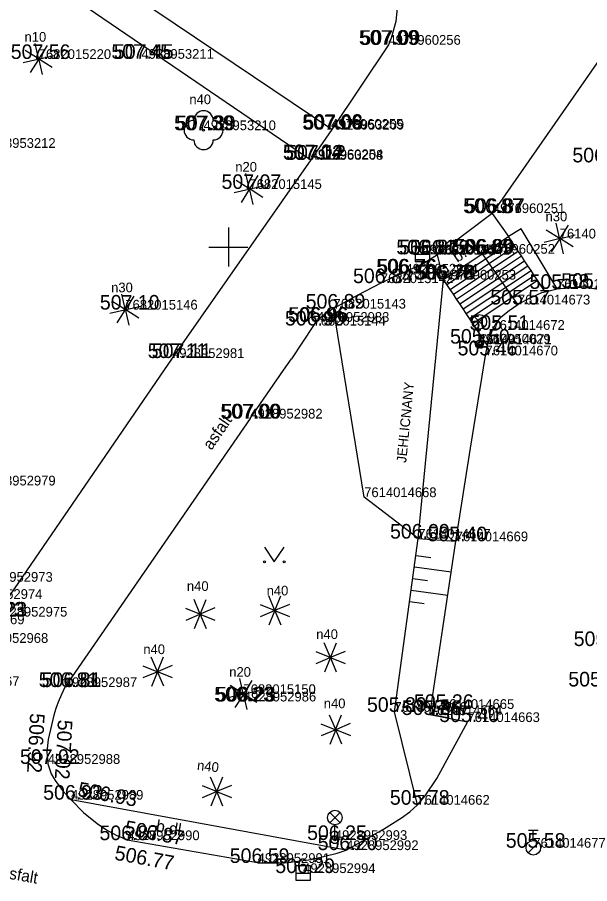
# Model space of a CAD drawing. Extents: x -669251 to -668549, y -1128351 to -1127698.
# Drawn here: x -668710.85 to -668681.44, y -1128082.72 to -1128038.19 of the extents above; entities that cross this region are included whole.
import ezdxf

# ---------------------------------------------------------------- set-up
doc = ezdxf.new("R2010")
doc.units = 0
for name, color, linetype in [('Vrstva 1', 7, 'Continuous'), ('Vrstva 10', 7, 'Continuous'), ('Vrstva 11', 7, 'Continuous'), ('Vrstva 14', 7, 'Continuous'), ('Vrstva 15', 7, 'Continuous'), ('Vrstva 2', 7, 'Continuous'), ('Vrstva 21', 7, 'Continuous'), ('Vrstva 22', 7, 'Continuous'), ('Vrstva 27', 7, 'Continuous'), ('Vrstva 28', 7, 'Continuous'), ('Vrstva 3', 7, 'Continuous'), ('Vrstva 33', 7, 'Continuous'), ('Vrstva 36', 7, 'Continuous'), ('Vrstva 40', 7, 'Continuous'), ('Vrstva 47', 7, 'Continuous'), ('Vrstva 61', 7, 'Continuous'), ('Vrstva 9', 7, 'Continuous')]:
    doc.layers.add(name, color=color, linetype=linetype)

msp = doc.modelspace()

# ---------------------------------------------------------------- linework, layer by layer
at = {"layer": 'Vrstva 1'}
for p, q in [((-668691.78, -1128039.6), (-668691.78, -1128039.6)), ((-668709.75, -1128040.33), (-668709.75, -1128040.33)), ((-668704.47, -1128040.32), (-668704.47, -1128040.32)), ((-668701.28, -1128043.99), (-668701.28, -1128043.99)), ((-668694.73, -1128043.92), (-668694.73, -1128043.92)), ((-668694.69, -1128043.96), (-668694.69, -1128043.96)), ((-668695.77, -1128045.48), (-668695.77, -1128045.48)), ((-668695.76, -1128045.51), (-668695.76, -1128045.51)), ((-668698.92, -1128047.01), (-668698.92, -1128047.01)), ((-668686.41, -1128048.25), (-668686.41, -1128048.25)), ((-668682.975, -1128049.557), (-668682.975, -1128049.557)), ((-668690.03, -1128050.37), (-668690.03, -1128050.37)), ((-668689.25, -1128050.39), (-668689.25, -1128050.39)), ((-668686.94, -1128050.34), (-668686.94, -1128050.34)), ((-668690.9, -1128051.36), (-668690.9, -1128051.36)), ((-668688.94, -1128051.67), (-668688.94, -1128051.67)), ((-668692.17, -1128051.85), (-668692.17, -1128051.85)), ((-668681.47, -1128052.09), (-668681.47, -1128052.09)), ((-668683.111, -1128052.146), (-668683.111, -1128052.146)), ((-668685.126, -1128052.949), (-668685.126, -1128052.949)), ((-668705.3, -1128053.21), (-668705.3, -1128053.21)), ((-668694.6, -1128053.16), (-668694.6, -1128053.16)), ((-668695.45, -1128053.84), (-668695.45, -1128053.84)), ((-668695.63, -1128054.03), (-668695.63, -1128054.03)), ((-668686.434, -1128054.252), (-668686.434, -1128054.252)), ((-668687.16, -1128054.96), (-668687.16, -1128054.96)), ((-668687.107, -1128054.988), (-668687.107, -1128054.988)), ((-668686.786, -1128055.565), (-668686.786, -1128055.565)), ((-668702.9, -1128055.7), (-668702.9, -1128055.7)), ((-668698.88, -1128058.81), (-668698.88, -1128058.81)), ((-668693.024, -1128062.851), (-668693.024, -1128062.851)), ((-668690.242, -1128064.98), (-668690.242, -1128064.98)), ((-668688.319, -1128065.12), (-668688.319, -1128065.12)), ((-668708.41, -1128072.61), (-668708.41, -1128072.61)), ((-668699.23, -1128072.97), (-668699.23, -1128072.97)), ((-668699.21, -1128073.35), (-668699.21, -1128073.35)), ((-668691.464, -1128073.885), (-668691.464, -1128073.885)), ((-668689.031, -1128073.735), (-668689.031, -1128073.735)), ((-668689.653, -1128074.047), (-668689.653, -1128074.047)), ((-668687.715, -1128074.409), (-668687.715, -1128074.409)), ((-668709.28, -1128076.56), (-668709.28, -1128076.56)), ((-668708.09, -1128078.4), (-668708.09, -1128078.4)), ((-668690.29, -1128078.66), (-668690.29, -1128078.66)), ((-668705.2, -1128080.48), (-668705.2, -1128080.48)), ((-668694.53, -1128080.47), (-668694.53, -1128080.47)), ((-668693.95, -1128080.99), (-668693.95, -1128080.99)), ((-668684.332, -1128080.87), (-668684.332, -1128080.87)), ((-668698.5, -1128081.65), (-668698.5, -1128081.65)), ((-668696.16, -1128082.17), (-668696.16, -1128082.17))]:
    msp.add_line(p, q, dxfattribs=at)
at = {"layer": 'Vrstva 10'}
for p, q in [((-668668.403, -1128022.291), (-668686.448, -1128048.279)), ((-668714.93, -1128032.46), (-668695.76, -1128045.51)), ((-668694.69, -1128043.96), (-668707.009, -1128035.655)), ((-668691.78, -1128039.6), (-668694.69, -1128043.96)), ((-668694.69, -1128043.96), (-668695.76, -1128045.51)), ((-668695.76, -1128045.51), (-668702.9, -1128055.7)), ((-668686.448, -1128048.279), (-668685.609, -1128049.455)), ((-668684.959, -1128049.065), (-668685.609, -1128049.455)), ((-668683.111, -1128052.146), (-668684.959, -1128049.065)), ((-668688.94, -1128051.67), (-668689.25, -1128050.39)), ((-668683.719, -1128052.297), (-668684.114, -1128051.703)), ((-668686.684, -1128055.063), (-668687.445, -1128053.918)), ((-668702.9, -1128055.7), (-668712, -1128068.99)), ((-668698.88, -1128058.81), (-668708.41, -1128072.61)), ((-668687.715, -1128074.409), (-668689.653, -1128074.047)), ((-668693.95, -1128080.99), (-668708.09, -1128078.4)), ((-668698.5, -1128081.65), (-668705.2, -1128080.48))]:
    msp.add_line(p, q, dxfattribs=at)
for points in [[(-668693.93, -1128033.26), (-668693.19, -1128033.731), (-668692.548, -1128034.328), (-668692.024, -1128035.031), (-668691.637, -1128035.818), (-668691.399, -1128036.662), (-668691.318, -1128037.535), (-668691.397, -1128038.409), (-668691.632, -1128039.253), (-668691.78, -1128039.6)], [(-668686.448, -1128048.279), (-668687.83, -1128049.32), (-668689.25, -1128050.39), (-668689.937, -1128050.824), (-668691.051, -1128051.341), (-668692.17, -1128051.85), (-668693.39, -1128052.493), (-668694.6, -1128053.16), (-668695.169, -1128053.538), (-668695.42, -1128053.767), (-668695.63, -1128054.03), (-668696.194, -1128054.882), (-668696.758, -1128055.735)], [(-668683.719, -1128052.297), (-668683.111, -1128052.146), (-668682.289, -1128052.058), (-668681.47, -1128052.09), (-668678.587, -1128052.505), (-668675.704, -1128052.919)], [(-668686.684, -1128055.063), (-668686.651, -1128054.902), (-668686.434, -1128054.252), (-668686.204, -1128053.85), (-668685.979, -1128053.59), (-668685.577, -1128053.251), (-668685.126, -1128052.949), (-668684.638, -1128052.668), (-668683.894, -1128052.341), (-668683.719, -1128052.297)], [(-668689.653, -1128074.047), (-668688.986, -1128069.583), (-668688.319, -1128065.12), (-668687.568, -1128060.34), (-668686.786, -1128055.565), (-668686.684, -1128055.063)], [(-668698.88, -1128058.81), (-668697.165, -1128056.325), (-668696.758, -1128055.735)], [(-668708.41, -1128072.61), (-668708.582, -1128072.998), (-668708.753, -1128073.386), (-668708.871, -1128073.717), (-668708.967, -1128074.056), (-668709.274, -1128075.307), (-668709.334, -1128075.941), (-668709.28, -1128076.56), (-668709.107, -1128077.067), (-668708.905, -1128077.422), (-668708.522, -1128077.924), (-668708.09, -1128078.4), (-668707.444, -1128079.052), (-668706.745, -1128079.624), (-668706.271, -1128079.945), (-668705.774, -1128080.218), (-668705.487, -1128080.349), (-668705.2, -1128080.48)], [(-668693.95, -1128080.99), (-668692.032, -1128079.911), (-668691.106, -1128079.34), (-668690.68, -1128079.017), (-668690.29, -1128078.66), (-668689.891, -1128078.204), (-668689.285, -1128077.316), (-668687.715, -1128074.409)], [(-668698.5, -1128081.65), (-668697.121, -1128081.64), (-668695.753, -1128081.47), (-668694.413, -1128081.143), (-668693.95, -1128080.99)]]:
    msp.add_lwpolyline(points, dxfattribs=at)
at = {"layer": 'Vrstva 11'}
for p, q in [((-668688.94, -1128051.67), (-668685.609, -1128049.455)), ((-668688.774, -1128051.92), (-668685.443, -1128049.705)), ((-668685.443, -1128049.705), (-668685.609, -1128049.455)), ((-668685.277, -1128049.955), (-668685.443, -1128049.705)), ((-668688.608, -1128052.17), (-668685.277, -1128049.955)), ((-668688.442, -1128052.42), (-668685.111, -1128050.205)), ((-668685.111, -1128050.205), (-668685.277, -1128049.955)), ((-668684.945, -1128050.455), (-668685.111, -1128050.205)), ((-668688.276, -1128052.67), (-668684.945, -1128050.455)), ((-668688.11, -1128052.92), (-668684.779, -1128050.705)), ((-668684.779, -1128050.705), (-668684.945, -1128050.455)), ((-668684.613, -1128050.954), (-668684.779, -1128050.705)), ((-668687.944, -1128053.169), (-668684.613, -1128050.954)), ((-668687.778, -1128053.419), (-668684.447, -1128051.204)), ((-668684.447, -1128051.204), (-668684.613, -1128050.954)), ((-668684.281, -1128051.453), (-668684.447, -1128051.204)), ((-668688.774, -1128051.92), (-668688.94, -1128051.67)), ((-668687.612, -1128053.668), (-668684.281, -1128051.453)), ((-668684.114, -1128051.703), (-668684.281, -1128051.453)), ((-668688.608, -1128052.17), (-668688.774, -1128051.92)), ((-668687.445, -1128053.918), (-668684.114, -1128051.703)), ((-668688.442, -1128052.42), (-668688.608, -1128052.17)), ((-668688.276, -1128052.67), (-668688.442, -1128052.42)), ((-668688.11, -1128052.92), (-668688.276, -1128052.67)), ((-668687.944, -1128053.169), (-668688.11, -1128052.92)), ((-668687.778, -1128053.419), (-668687.944, -1128053.169)), ((-668687.612, -1128053.668), (-668687.778, -1128053.419)), ((-668687.445, -1128053.918), (-668687.612, -1128053.668))]:
    msp.add_line(p, q, dxfattribs=at)
at = {"layer": 'Vrstva 14'}
for p, q in [((-668690.242, -1128064.98), (-668688.94, -1128051.67)), ((-668691.464, -1128073.885), (-668690.242, -1128064.98)), ((-668690.29, -1128078.66), (-668691.464, -1128073.885))]:
    msp.add_line(p, q, dxfattribs=at)
at = {"layer": 'Vrstva 15'}
for p, q in [((-668690.36, -1128065.844), (-668689.603, -1128065.947)), ((-668690.442, -1128066.438), (-668688.555, -1128066.697)), ((-668690.524, -1128067.032), (-668689.771, -1128067.135)), ((-668690.605, -1128067.627), (-668688.732, -1128067.884)), ((-668690.687, -1128068.221), (-668689.94, -1128068.323))]:
    msp.add_line(p, q, dxfattribs=at)
at = {"layer": 'Vrstva 21'}
for p, q in [((-668693.024, -1128062.851), (-668694.6, -1128053.16)), ((-668690.242, -1128064.98), (-668693.024, -1128062.851)), ((-668690.242, -1128064.98), (-668688.319, -1128065.12))]:
    msp.add_line(p, q, dxfattribs=at)
at = {"layer": 'Vrstva 22'}
for p, q in [((-668709.758, -1128040.29), (-668709.93, -1128039.536)), ((-668709.316, -1128039.64), (-668709.73, -1128040.296)), ((-668709.784, -1128040.31), (-668710.44, -1128039.896)), ((-668710.544, -1128040.51), (-668709.79, -1128040.338)), ((-668709.77, -1128040.364), (-668710.184, -1128041.02)), ((-668709.742, -1128040.37), (-668709.57, -1128041.124)), ((-668709.06, -1128040.764), (-668709.716, -1128040.35)), ((-668709.71, -1128040.322), (-668708.956, -1128040.15)), ((-668698.928, -1128046.97), (-668699.1, -1128046.216)), ((-668698.486, -1128046.32), (-668698.9, -1128046.976)), ((-668698.954, -1128046.99), (-668699.61, -1128046.576)), ((-668699.714, -1128047.19), (-668698.96, -1128047.018)), ((-668698.94, -1128047.044), (-668699.354, -1128047.7)), ((-668698.912, -1128047.05), (-668698.74, -1128047.804)), ((-668698.23, -1128047.444), (-668698.886, -1128047.03)), ((-668698.88, -1128047.002), (-668698.126, -1128046.83)), ((-668682.983, -1128049.517), (-668683.155, -1128048.763)), ((-668682.541, -1128048.867), (-668682.955, -1128049.523)), ((-668683.009, -1128049.537), (-668683.665, -1128049.123)), ((-668682.935, -1128049.549), (-668682.181, -1128049.377)), ((-668683.769, -1128049.737), (-668683.015, -1128049.565)), ((-668682.995, -1128049.591), (-668683.409, -1128050.247)), ((-668682.967, -1128049.597), (-668682.795, -1128050.351)), ((-668682.285, -1128049.991), (-668682.941, -1128049.577)), ((-668705.308, -1128053.17), (-668705.48, -1128052.416)), ((-668704.866, -1128052.52), (-668705.28, -1128053.176)), ((-668705.334, -1128053.19), (-668705.99, -1128052.776)), ((-668706.094, -1128053.39), (-668705.34, -1128053.218)), ((-668705.32, -1128053.244), (-668705.734, -1128053.9)), ((-668705.292, -1128053.25), (-668705.12, -1128054.004)), ((-668704.61, -1128053.644), (-668705.266, -1128053.23)), ((-668705.26, -1128053.202), (-668704.506, -1128053.03)), ((-668701.466, -1128068.827), (-668701.768, -1128068.113)), ((-668701.433, -1128068.826), (-668701.144, -1128068.108)), ((-668697.63, -1128068.645), (-668697.932, -1128067.931)), ((-668697.597, -1128068.644), (-668697.308, -1128067.926)), ((-668702.204, -1128068.558), (-668701.486, -1128068.847)), ((-668700.699, -1128068.544), (-668701.413, -1128068.846)), ((-668698.368, -1128068.376), (-668697.65, -1128068.665)), ((-668696.863, -1128068.362), (-668697.577, -1128068.664)), ((-668701.485, -1128068.88), (-668702.199, -1128069.182)), ((-668701.465, -1128068.9), (-668701.754, -1128069.618)), ((-668701.13, -1128069.613), (-668701.432, -1128068.899)), ((-668701.412, -1128068.879), (-668700.694, -1128069.168)), ((-668697.649, -1128068.698), (-668698.363, -1128069)), ((-668697.629, -1128068.718), (-668697.918, -1128069.436)), ((-668697.294, -1128069.431), (-668697.596, -1128068.717)), ((-668697.576, -1128068.697), (-668696.858, -1128068.986)), ((-668694.777, -1128071.059), (-668695.079, -1128070.345)), ((-668694.744, -1128071.058), (-668694.455, -1128070.34)), ((-668695.515, -1128070.79), (-668694.797, -1128071.079)), ((-668694.01, -1128070.776), (-668694.724, -1128071.078)), ((-668703.664, -1128071.785), (-668703.966, -1128071.071)), ((-668703.631, -1128071.784), (-668703.342, -1128071.066)), ((-668694.796, -1128071.112), (-668695.51, -1128071.414)), ((-668694.776, -1128071.132), (-668695.065, -1128071.85)), ((-668694.441, -1128071.845), (-668694.743, -1128071.131)), ((-668694.723, -1128071.111), (-668694.005, -1128071.4)), ((-668704.402, -1128071.516), (-668703.684, -1128071.805)), ((-668702.897, -1128071.502), (-668703.611, -1128071.804)), ((-668703.683, -1128071.838), (-668704.397, -1128072.14)), ((-668703.663, -1128071.858), (-668703.952, -1128072.576)), ((-668703.328, -1128072.571), (-668703.63, -1128071.857)), ((-668703.61, -1128071.837), (-668702.892, -1128072.126)), ((-668699.264, -1128072.95), (-668699.92, -1128072.536)), ((-668699.238, -1128072.93), (-668699.41, -1128072.176)), ((-668698.796, -1128072.28), (-668699.21, -1128072.936)), ((-668700.024, -1128073.15), (-668699.27, -1128072.978)), ((-668699.25, -1128073.004), (-668699.664, -1128073.66)), ((-668699.222, -1128073.01), (-668699.05, -1128073.764)), ((-668698.54, -1128073.404), (-668699.196, -1128072.99)), ((-668699.19, -1128072.962), (-668698.436, -1128072.79)), ((-668694.507, -1128074.766), (-668694.809, -1128074.052)), ((-668694.474, -1128074.765), (-668694.185, -1128074.047)), ((-668695.245, -1128074.497), (-668694.527, -1128074.786)), ((-668694.526, -1128074.819), (-668695.24, -1128075.121)), ((-668693.74, -1128074.483), (-668694.454, -1128074.785)), ((-668694.453, -1128074.818), (-668693.735, -1128075.107)), ((-668694.506, -1128074.839), (-668694.795, -1128075.557)), ((-668694.171, -1128075.552), (-668694.473, -1128074.838)), ((-668700.619, -1128077.948), (-668700.921, -1128077.234)), ((-668700.586, -1128077.947), (-668700.297, -1128077.229)), ((-668701.357, -1128077.679), (-668700.639, -1128077.968)), ((-668699.852, -1128077.665), (-668700.566, -1128077.967)), ((-668700.638, -1128078.001), (-668701.352, -1128078.303)), ((-668700.618, -1128078.021), (-668700.907, -1128078.739)), ((-668700.283, -1128078.734), (-668700.585, -1128078.02)), ((-668700.565, -1128078), (-668699.847, -1128078.289))]:
    msp.add_line(p, q, dxfattribs=at)
for centre, radius in [((-668709.75, -1128040.33), 0.04), ((-668701.28, -1128043.99), 0.05), ((-668698.92, -1128047.01), 0.04), ((-668682.975, -1128049.557), 0.04), ((-668705.3, -1128053.21), 0.04), ((-668701.449, -1128068.863), 0.04), ((-668697.613, -1128068.681), 0.04), ((-668694.76, -1128071.095), 0.04), ((-668703.647, -1128071.821), 0.04), ((-668699.23, -1128072.97), 0.04), ((-668694.49, -1128074.802), 0.04), ((-668700.602, -1128077.984), 0.04)]:
    msp.add_circle(centre, radius, dxfattribs=at)
for centre, start, end in [((-668701.28, -1128043.49), 0, 180), ((-668701.78, -1128043.99), 90, 270), ((-668700.78, -1128043.99), 270, 90), ((-668701.28, -1128044.49), 180, 0)]:
    msp.add_arc(centre, 0.5, start, end, dxfattribs=at)
at = {"layer": 'Vrstva 27'}
for p, q in [((-668690.405, -1128050.37), (-668689.655, -1128050.37)), ((-668689.4, -1128073.666), (-668688.662, -1128073.804)), ((-668696.535, -1128082.17), (-668695.785, -1128082.17))]:
    msp.add_line(p, q, dxfattribs=at)
for points in [[(-668690.405, -1128050.744), (-668689.655, -1128050.744), (-668689.655, -1128049.994), (-668690.405, -1128049.994)], [(-668689.468, -1128074.034), (-668688.731, -1128074.171), (-668688.593, -1128073.434), (-668689.331, -1128073.297)], [(-668696.535, -1128082.544), (-668695.785, -1128082.544), (-668695.785, -1128081.794), (-668696.535, -1128081.794)]]:
    msp.add_lwpolyline(points, close=True, dxfattribs=at)
at = {"layer": 'Vrstva 28'}
for p, q in [((-668684.582, -1128079.97), (-668684.082, -1128079.97)), ((-668684.332, -1128080.495), (-668684.332, -1128079.97)), ((-668684.597, -1128081.135), (-668684.067, -1128080.605))]:
    msp.add_line(p, q, dxfattribs=at)
msp.add_circle((-668684.332, -1128080.87), 0.375, dxfattribs=at)
at = {"layer": 'Vrstva 33'}
for p, q in [((-668687.372, -1128053.573), (-668686.842, -1128054.103)), ((-668687.372, -1128054.103), (-668686.842, -1128053.573)), ((-668687.107, -1128054.988), (-668687.107, -1128054.213)), ((-668694.795, -1128079.055), (-668694.265, -1128079.585)), ((-668694.795, -1128079.585), (-668694.265, -1128079.055)), ((-668694.53, -1128080.47), (-668694.53, -1128079.695))]:
    msp.add_line(p, q, dxfattribs=at)
for centre, radius in [((-668687.107, -1128053.838), 0.375), ((-668687.107, -1128054.988), 0.2), ((-668694.53, -1128079.32), 0.375), ((-668694.53, -1128080.47), 0.19), ((-668694.53, -1128080.47), 0.05)]:
    msp.add_circle(centre, radius, dxfattribs=at)
for radius in [0.18, 0.16, 0.14, 0.12, 0.1, 0.08, 0.06, 0.04, 0.02]:
    msp.add_arc((-668687.107, -1128054.988), radius, 180, 0, dxfattribs=at)
at = {"layer": 'Vrstva 36'}
for p, q in [((-668698.143, -1128065.422), (-668697.643, -1128066.172)), ((-668697.643, -1128066.172), (-668697.143, -1128065.422))]:
    msp.add_line(p, q, dxfattribs=at)
for centre in [(-668698.143, -1128066.172), (-668697.143, -1128066.172)]:
    msp.add_circle(centre, 0.05, dxfattribs=at)
at = {"layer": 'Vrstva 61'}
for p, q in [((-668700, -1128049), (-668700, -1128051)), ((-668701, -1128050), (-668699, -1128050))]:
    msp.add_line(p, q, dxfattribs=at)
at = {"layer": 'Vrstva 9'}
msp.add_line((-668685.126, -1128052.949), (-668686.94, -1128050.34), dxfattribs=at)

# ---------------------------------------------------------------- texts
at = {"layer": 'Vrstva 2'}
for s, p in [('4976960256', (-668691.78, -1128039.6)), ('7682015220', (-668709.75, -1128040.33)), ('4928953211', (-668704.47, -1128040.32)), ('4928953210', (-668701.28, -1128043.99)), ('4976960255', (-668694.73, -1128043.92)), ('4928953209', (-668694.69, -1128043.96)), ('4928953212', (-668712.6, -1128044.9)), ('4976960254', (-668695.77, -1128045.48)), ('4928953208', (-668695.76, -1128045.51)), ('7682015145', (-668698.92, -1128047.01)), ('4976960251', (-668686.41, -1128048.25)), ('7614014676', (-668682.975, -1128049.557)), ('4928952985', (-668690.03, -1128050.37)), ('7682015141', (-668689.25, -1128050.39)), ('4976960252', (-668686.94, -1128050.34)), ('4928952984', (-668690.9, -1128051.36)), ('4976960253', (-668688.94, -1128051.67)), ('7682015142', (-668692.17, -1128051.85)), ('7614014674', (-668683.111, -1128052.146)), ('7614014673', (-668685.126, -1128052.949)), ('7682015146', (-668705.3, -1128053.21)), ('7682015143', (-668694.6, -1128053.16)), ('4928952983', (-668695.45, -1128053.84)), ('7682015144', (-668695.63, -1128054.03)), ('7614014672', (-668686.434, -1128054.252)), ('4969950029', (-668687.16, -1128054.96)), ('7614014671', (-668687.107, -1128054.988)), ('4928952981', (-668702.9, -1128055.7)), ('7614014670', (-668686.786, -1128055.565)), ('4928952982', (-668698.88, -1128058.81)), ('4928952979', (-668712.6, -1128062.25)), ('7614014668', (-668693.024, -1128062.851)), ('7614014667', (-668690.242, -1128064.98)), ('7614014669', (-668688.319, -1128065.12)), ('4928952973', (-668712.75, -1128067.2)), ('4928952974', (-668713.28, -1128068.08)), ('4928952975', (-668712, -1128068.99)), ('4928952969', (-668714.2, -1128069.38)), ('4928952968', (-668712.98, -1128070.34)), ('4928952967', (-668714.46, -1128072.56)), ('4928952987', (-668708.41, -1128072.61)), ('7682015150', (-668699.23, -1128072.97)), ('4928952986', (-668699.21, -1128073.35)), ('7614014666', (-668691.464, -1128073.885)), ('7614014665', (-668689.031, -1128073.735)), ('7614014664', (-668689.653, -1128074.047)), ('7614014663', (-668687.715, -1128074.409)), ('4928952988', (-668709.28, -1128076.56)), ('4928952989', (-668708.09, -1128078.4)), ('7614014662', (-668690.29, -1128078.66)), ('4928952990', (-668705.2, -1128080.48)), ('4928952993', (-668694.53, -1128080.47)), ('4928952992', (-668693.95, -1128080.99)), ('7614014677', (-668684.332, -1128080.87)), ('4928952991', (-668698.5, -1128081.65)), ('4928952994', (-668696.16, -1128082.17))]:
    msp.add_text(s, height=0.5, dxfattribs=at).set_placement(p)
at = {"layer": 'Vrstva 3'}
for s, p in [('507.09 ', (-668693.296, -1128039.6)), ('507.09 ', (-668693.22, -1128039.6)), ('507.56 ', (-668711.188, -1128040.33)), ('507.45 ', (-668706.017, -1128040.32)), ('507.45 ', (-668705.885, -1128040.32)), ('507.06 ', (-668696.206, -1128043.96)), ('507.03 ', (-668696.166, -1128043.92)), ('507.06 ', (-668696.15, -1128043.96)), ('507.39 ', (-668702.796, -1128043.99)), ('507.39 ', (-668702.698, -1128043.99)), ('507.04 ', (-668697.206, -1128045.48)), ('507.12 ', (-668697.189, -1128045.51)), ('507.12 ', (-668697.034, -1128045.51)), ('506.73 ', (-668682.324, -1128045.644)), ('507.07 ', (-668700.356, -1128047.01)), ('506.87 ', (-668687.937, -1128048.25)), ('506.87 ', (-668687.839, -1128048.25)), ('506.81 ', (-668691.372, -1128050.37)), ('506.81 ', (-668691.222, -1128050.37)), ('506.79 ', (-668690.682, -1128050.39)), ('506.89 ', (-668688.44, -1128050.34)), ('506.89 ', (-668688.372, -1128050.34)), ('506.76 ', (-668692.404, -1128051.36)), ('506.76 ', (-668692.352, -1128051.36)), ('506.84 ', (-668693.599, -1128051.85)), ('506.78 ', (-668690.464, -1128051.67)), ('506.78 ', (-668690.369, -1128051.67)), ('505.58 ', (-668684.526, -1128052.146)), ('505.62 ', (-668682.899, -1128052.09)), ('507.10 ', (-668706.609, -1128053.21)), ('506.89 ', (-668696.032, -1128053.16)), ('505.57 ', (-668686.541, -1128052.949)), ('506.90 ', (-668697.096, -1128054.03)), ('506.96 ', (-668696.938, -1128053.84)), ('506.96 ', (-668696.904, -1128053.84)), ('505.51 ', (-668687.612, -1128054.252)), ('505.50 ', (-668688.611, -1128054.96)), ('507.11 ', (-668704.152, -1128055.7)), ('507.11 ', (-668703.937, -1128055.7)), ('505.46 ', (-668688.224, -1128055.565)), ('507.00 ', (-668700.415, -1128058.81)), ('507.00 ', (-668700.352, -1128058.81)), ('506.09 ', (-668691.696, -1128064.98)), ('505.40 ', (-668689.77, -1128065.12)), ('507.23 ', (-668713.535, -1128068.99)), ('507.23 ', (-668713.415, -1128068.99)), ('505.54 ', (-668682.257, -1128070.503)), ('506.81 ', (-668709.752, -1128072.61)), ('506.81 ', (-668709.602, -1128072.61)), ('505.54 ', (-668682.534, -1128072.581)), ('506.23 ', (-668700.73, -1128073.35)), ('506.23 ', (-668700.639, -1128073.35)), ('505.26 ', (-668690.469, -1128073.735)), ('505.89 ', (-668692.882, -1128073.885)), ('505.36 ', (-668691.091, -1128074.047)), ('505.40 ', (-668689.166, -1128074.409)), ('507.02 ', (-668710.716, -1128076.56)), ('506.93 ', (-668709.521, -1128078.4)), ('505.78 ', (-668691.705, -1128078.66)), ('506.87 ', (-668706.629, -1128080.48)), ('506.25 ', (-668695.959, -1128080.47)), ('505.58 ', (-668685.747, -1128080.87)), ('506.20 ', (-668695.414, -1128080.99)), ('506.59 ', (-668699.932, -1128081.65)), ('506.29 ', (-668697.592, -1128082.17))]:
    msp.add_text(s, height=0.75, dxfattribs=at).set_placement(p)
for s, rotation, p in [('506.92 ', 266.9929, (-668710.19, -1128073.939)), ('507.02 ', 266.9929, (-668708.764, -1128074.277)), ('506.93 ', 349.6203, (-668707.782, -1128078.212)), ('506.87 ', 349.6203, (-668705.381, -1128080.191)), ('506.77 ', 349.6203, (-668705.89, -1128081.479))]:
    msp.add_text(s, height=0.75, rotation=rotation, dxfattribs=at).set_placement(p)
at = {"layer": 'Vrstva 40'}
for s, rotation, p in [('b.dl.', 33.6225, (-668688.244, -1128050.811)), ('asfalt', 55.3718, (-668700.878, -1128060.472)), ('b.dl.', 350.0945, (-668703.756, -1128080.022)), ('asfalt', 350.1051, (-668711.741, -1128082.387))]:
    msp.add_text(s, height=0.6, rotation=rotation, dxfattribs=at).set_placement(p)
at = {"layer": 'Vrstva 47'}
for s, height, p in [('n10', 0.5, (-668710.48, -1128039.444)), ('n40', 0.499, (-668702.009, -1128042.654)), ('n20', 0.5, (-668699.65, -1128046.124)), ('n30', 0.5, (-668683.705, -1128048.671)), ('n30', 0.5, (-668706.03, -1128052.324)), ('n40', 0.499, (-668702.134, -1128067.671)), ('n40', 0.499, (-668698.038, -1128067.902)), ('n40', 0.499, (-668695.488, -1128070.144)), ('n40', 0.499, (-668704.375, -1128070.919)), ('n20', 0.5, (-668699.96, -1128072.084)), ('n40', 0.499, (-668695.101, -1128073.7))]:
    msp.add_text(s, height=height, dxfattribs=at).set_placement(p)
for s, rotation, p in [('JEHLICNANY', 84.413, (-668690.867, -1128061.098)), ('n40', 353.5104, (-668701.631, -1128076.868))]:
    msp.add_text(s, height=0.5, rotation=rotation, dxfattribs=at).set_placement(p)

doc.saveas('drawing.dxf')
